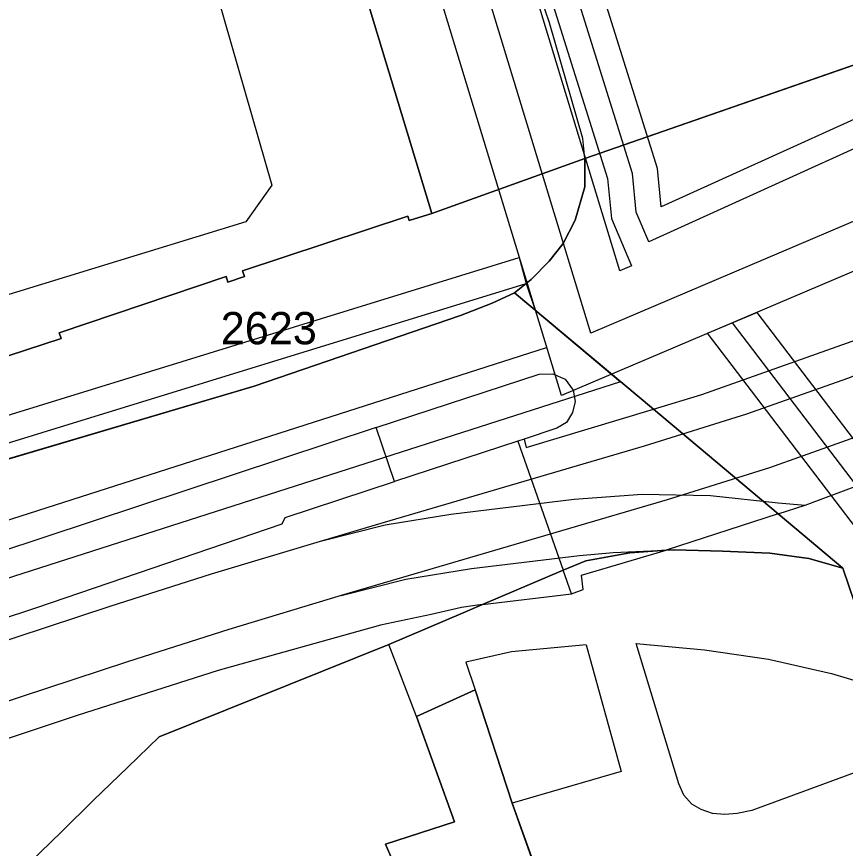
# Model space of a CAD drawing. Extents: x -263423 to -261326, y -1240067 to -1237864.
# Drawn here: x -262710.4 to -262659, y -1240007 to -1239955.5 of the extents above; entities that cross this region are included whole.
import ezdxf

# ---------------------------------------------------------------- set-up
doc = ezdxf.new("R2010")
doc.units = 0
for name, color, linetype in [('body_kn', 7, 'Continuous'), ('kladpar_druhypozemkov', 7, 'Continuous'), ('kladpar_hranice', 7, 'Continuous'), ('kladpar_parcelnecisla', 7, 'Continuous'), ('kladpar_plochy', 7, 'Continuous'), ('linie', 7, 'Continuous'), ('tarchy_linie', 7, 'Continuous'), ('zappar_hrandruhpozemk', 7, 'Continuous')]:
    doc.layers.add(name, color=color, linetype=linetype)

msp = doc.modelspace()

# ---------------------------------------------------------------- linework, layer by layer
at = {"layer": 'body_kn'}
for p, q in [((-262677.38, -1239955.88), (-262677.38, -1239955.88)), ((-262675.31, -1239963.03), (-262675.31, -1239963.03)), ((-262675.19, -1239964.28), (-262675.19, -1239964.28)), ((-262675.19, -1239964.28), (-262675.19, -1239964.28)), ((-262670.68, -1239964.9), (-262670.68, -1239964.9)), ((-262673.78, -1239965.52), (-262673.78, -1239965.52)), ((-262672.23, -1239965.21), (-262672.23, -1239965.21)), ((-262694.57, -1239965.93), (-262694.57, -1239965.93)), ((-262675.19, -1239966.04), (-262675.19, -1239966.04)), ((-262684.65, -1239967.69), (-262684.65, -1239967.69)), ((-262672, -1239967.61), (-262672, -1239967.61)), ((-262670.45, -1239967.28), (-262670.45, -1239967.28)), ((-262686.15, -1239967.85), (-262686.15, -1239967.85)), ((-262686.05, -1239968.13), (-262686.05, -1239968.13)), ((-262675.78, -1239968.11), (-262675.78, -1239968.11)), ((-262673.54, -1239968), (-262673.54, -1239968)), ((-262696.17, -1239968.21), (-262696.17, -1239968.21)), ((-262676.52, -1239969.55), (-262676.52, -1239969.55)), ((-262671.22, -1239969.44), (-262671.22, -1239969.44)), ((-262679.24, -1239970.42), (-262679.24, -1239970.42)), ((-262677.4, -1239970.65), (-262677.4, -1239970.65)), ((-262696.37, -1239971.23), (-262696.37, -1239971.23)), ((-262673.02, -1239971.24), (-262673.02, -1239971.24)), ((-262672.3, -1239970.93), (-262672.3, -1239970.93)), ((-262697.4, -1239971.58), (-262697.4, -1239971.58)), ((-262696.25, -1239971.59), (-262696.25, -1239971.59)), ((-262678.51, -1239971.78), (-262678.51, -1239971.78)), ((-262697.28, -1239971.95), (-262697.28, -1239971.95)), ((-262678.82, -1239972.02), (-262678.82, -1239972.02)), ((-262679.53, -1239972.6), (-262679.53, -1239972.6)), ((-262680.91, -1239973.25), (-262680.91, -1239973.25)), ((-262678.25, -1239973.67), (-262678.25, -1239973.67)), ((-262664.54, -1239973.82), (-262664.54, -1239973.82)), ((-262682.89, -1239974), (-262682.89, -1239974)), ((-262666.06, -1239974.47), (-262666.06, -1239974.47)), ((-262666.06, -1239974.47), (-262666.06, -1239974.47)), ((-262707.74, -1239975.09), (-262707.74, -1239975.09)), ((-262674.82, -1239975.1), (-262674.82, -1239975.1)), ((-262667.58, -1239975.11), (-262667.58, -1239975.11)), ((-262707.61, -1239975.43), (-262707.61, -1239975.43)), ((-262677.55, -1239975.98), (-262677.55, -1239975.98)), ((-262678.02, -1239977.65), (-262678.02, -1239977.65)), ((-262677.17, -1239977.62), (-262677.17, -1239977.62)), ((-262676.41, -1239977.96), (-262676.41, -1239977.96)), ((-262695.66, -1239978.38), (-262695.66, -1239978.38)), ((-262672.97, -1239978.12), (-262672.97, -1239978.12)), ((-262676.62, -1239978.96), (-262676.62, -1239978.96)), ((-262675.91, -1239978.64), (-262675.91, -1239978.64)), ((-262667.94, -1239978.9), (-262667.94, -1239978.9)), ((-262675.78, -1239979.33), (-262675.78, -1239979.33)), ((-262675.94, -1239980.02), (-262675.94, -1239980.02)), ((-262670.94, -1239979.8), (-262670.94, -1239979.8)), ((-262670.94, -1239979.8), (-262670.94, -1239979.8)), ((-262665.15, -1239980.1), (-262665.15, -1239980.1)), ((-262688.1, -1239980.94), (-262688.1, -1239980.94)), ((-262688.1, -1239980.94), (-262688.1, -1239980.94)), ((-262676.92, -1239980.99), (-262676.92, -1239980.99)), ((-262676.31, -1239980.63), (-262676.31, -1239980.63)), ((-262679.33, -1239981.79), (-262679.33, -1239981.79)), ((-262679.33, -1239981.79), (-262679.33, -1239981.79)), ((-262678.93, -1239981.66), (-262678.93, -1239981.66)), ((-262678.93, -1239981.66), (-262678.93, -1239981.66)), ((-262671.49, -1239982.09), (-262671.49, -1239982.09)), ((-262678.81, -1239982.18), (-262678.81, -1239982.18)), ((-262663.75, -1239983.44), (-262663.75, -1239983.44)), ((-262686.97, -1239984.3), (-262686.97, -1239984.3)), ((-262671.63, -1239985.08), (-262671.63, -1239985.08)), ((-262667.41, -1239985.15), (-262667.41, -1239985.15)), ((-262675.84, -1239985.39), (-262675.84, -1239985.39)), ((-262670.09, -1239985.43), (-262670.09, -1239985.43)), ((-262663.21, -1239985.61), (-262663.21, -1239985.61)), ((-262661.54, -1239985.76), (-262661.54, -1239985.76)), ((-262693.73, -1239986.53), (-262693.73, -1239986.53)), ((-262683.47, -1239986.31), (-262683.47, -1239986.31)), ((-262663.21, -1239986.3), (-262663.21, -1239986.3)), ((-262663.21, -1239986.3), (-262663.21, -1239986.3)), ((-262693.93, -1239986.91), (-262693.93, -1239986.91)), ((-262687.58, -1239986.81), (-262687.58, -1239986.81)), ((-262687.55, -1239986.98), (-262687.55, -1239986.98)), ((-262691.55, -1239987.98), (-262691.55, -1239987.98)), ((-262691.55, -1239987.98), (-262691.55, -1239987.98)), ((-262673.42, -1239988.68), (-262673.42, -1239988.68)), ((-262672.39, -1239988.7), (-262672.39, -1239988.7)), ((-262670.15, -1239988.55), (-262670.15, -1239988.55)), ((-262669.65, -1239988.52), (-262669.65, -1239988.52)), ((-262666.65, -1239988.6), (-262666.65, -1239988.6)), ((-262663.73, -1239988.74), (-262663.73, -1239988.74)), ((-262675.51, -1239988.88), (-262675.51, -1239988.88)), ((-262675.13, -1239989.2), (-262675.13, -1239989.2)), ((-262661.31, -1239989.07), (-262661.31, -1239989.07)), ((-262682.19, -1239989.69), (-262682.19, -1239989.69)), ((-262676.52, -1239989.79), (-262676.52, -1239989.79)), ((-262659.21, -1239989.65), (-262659.21, -1239989.65)), ((-262698.3, -1239990.01), (-262698.3, -1239990.01)), ((-262686.26, -1239990.35), (-262686.26, -1239990.35)), ((-262675.38, -1239990.09), (-262675.38, -1239990.09)), ((-262690.27, -1239991.35), (-262690.27, -1239991.35)), ((-262690.27, -1239991.35), (-262690.27, -1239991.35)), ((-262676, -1239991.26), (-262676, -1239991.26)), ((-262675.28, -1239990.98), (-262675.28, -1239990.98)), ((-262681.51, -1239991.91), (-262681.51, -1239991.91)), ((-262681.51, -1239991.91), (-262681.51, -1239991.91)), ((-262709.11, -1239992.09), (-262709.11, -1239992.09)), ((-262704.57, -1239992.02), (-262704.57, -1239992.02)), ((-262682.82, -1239992.1), (-262682.82, -1239992.1)), ((-262682.71, -1239992.42), (-262682.71, -1239992.42)), ((-262681.98, -1239991.97), (-262681.98, -1239991.97)), ((-262684.7, -1239992.53), (-262684.7, -1239992.53)), ((-262697.23, -1239993.45), (-262697.23, -1239993.45)), ((-262687.84, -1239993.2), (-262687.84, -1239993.2)), ((-262687.31, -1239994.38), (-262687.31, -1239994.38)), ((-262675.09, -1239994.41), (-262675.09, -1239994.41)), ((-262672.01, -1239994.32), (-262672.01, -1239994.32)), ((-262672.01, -1239994.32), (-262672.01, -1239994.32)), ((-262679.72, -1239994.84), (-262679.72, -1239994.84)), ((-262667.77, -1239994.71), (-262667.77, -1239994.71)), ((-262703.5, -1239995.46), (-262703.5, -1239995.46)), ((-262682.55, -1239995.49), (-262682.55, -1239995.49)), ((-262663.8, -1239995.29), (-262663.8, -1239995.29)), ((-262697.88, -1239996.01), (-262697.88, -1239996.01)), ((-262659.9, -1239996.19), (-262659.9, -1239996.19)), ((-262681.98, -1239997.2), (-262681.98, -1239997.2)), ((-262681.98, -1239997.2), (-262681.98, -1239997.2)), ((-262706.61, -1239998.79), (-262706.61, -1239998.79)), ((-262685.61, -1239998.84), (-262685.61, -1239998.84)), ((-262685.61, -1239998.84), (-262685.61, -1239998.84)), ((-262701.54, -1240000.12), (-262701.54, -1240000.12)), ((-262701.54, -1240000.12), (-262701.54, -1240000.12)), ((-262703.51, -1240002), (-262703.51, -1240002)), ((-262672.94, -1240002.26), (-262672.94, -1240002.26)), ((-262669.37, -1240003.02), (-262669.37, -1240003.02)), ((-262669.06, -1240003.72), (-262669.06, -1240003.72)), ((-262705.61, -1240004.03), (-262705.61, -1240004.03)), ((-262679.69, -1240004.23), (-262679.69, -1240004.23)), ((-262668.55, -1240004.29), (-262668.55, -1240004.29)), ((-262667.97, -1240004.61), (-262667.97, -1240004.61)), ((-262664.85, -1240004.67), (-262664.85, -1240004.67)), ((-262667.27, -1240004.86), (-262667.27, -1240004.86)), ((-262666.51, -1240004.93), (-262666.51, -1240004.93)), ((-262665.74, -1240004.86), (-262665.74, -1240004.86)), ((-262683.26, -1240005.37), (-262683.26, -1240005.37)), ((-262707.58, -1240006), (-262707.58, -1240006)), ((-262687.52, -1240006.77), (-262687.52, -1240006.77))]:
    msp.add_line(p, q, dxfattribs=at)
at = {"layer": 'kladpar_druhypozemkov'}
msp.add_line((-262694.59, -1239973.66), (-262694.59, -1239973.66), dxfattribs=at)
at = {"layer": 'kladpar_hranice'}
msp.add_line((-262703.51, -1240002), (-262701.54, -1240000.12), dxfattribs=at)
for points in [[(-262689.79, -1239950.72), (-262684.65, -1239967.69), (-262686.05, -1239968.13), (-262686.15, -1239967.85), (-262696.37, -1239971.23), (-262696.25, -1239971.59), (-262697.28, -1239971.95), (-262697.4, -1239971.58), (-262707.74, -1239975.09), (-262707.61, -1239975.43), (-262722.85, -1239980.4), (-262723.01, -1239979.83), (-262733.31, -1239983.16), (-262733.17, -1239983.55), (-262734.25, -1239983.92), (-262734.39, -1239983.54), (-262736.37, -1239984.23), (-262744.74, -1239986.95)], [(-262644.28, -1239953.52), (-262675.19, -1239964.28), (-262684.65, -1239967.69), (-262689.79, -1239950.72)], [(-262658.11, -1239992.89), (-262659.21, -1239989.65), (-262663.21, -1239986.3), (-262670.94, -1239979.8), (-262679.53, -1239972.6), (-262678.51, -1239971.78), (-262677.4, -1239970.65), (-262676.52, -1239969.55), (-262675.78, -1239968.11), (-262675.19, -1239966.04), (-262675.19, -1239964.28), (-262644.28, -1239953.52)], [(-262675.19, -1239964.28), (-262675.19, -1239966.04), (-262675.78, -1239968.11), (-262676.52, -1239969.55), (-262677.4, -1239970.65), (-262678.51, -1239971.78), (-262679.53, -1239972.6), (-262680.91, -1239973.25), (-262682.89, -1239974), (-262695.66, -1239978.38), (-262782.45, -1240004.05)], [(-262744.74, -1239986.95), (-262736.37, -1239984.23), (-262734.39, -1239983.54), (-262734.25, -1239983.92), (-262733.17, -1239983.55), (-262733.31, -1239983.16), (-262723.01, -1239979.83), (-262722.85, -1239980.4), (-262707.61, -1239975.43), (-262707.74, -1239975.09), (-262697.4, -1239971.58), (-262697.28, -1239971.95), (-262696.25, -1239971.59), (-262696.37, -1239971.23), (-262686.15, -1239967.85), (-262686.05, -1239968.13), (-262684.65, -1239967.69), (-262675.19, -1239964.28)], [(-262782.45, -1240004.05), (-262695.66, -1239978.38), (-262682.89, -1239974), (-262680.91, -1239973.25), (-262679.53, -1239972.6), (-262670.94, -1239979.8), (-262663.21, -1239986.3), (-262659.21, -1239989.65), (-262661.31, -1239989.07), (-262663.73, -1239988.74), (-262666.65, -1239988.6), (-262669.65, -1239988.52), (-262670.15, -1239988.55), (-262672.39, -1239988.7), (-262675.13, -1239989.2), (-262676.52, -1239989.79), (-262681.51, -1239991.91), (-262682.71, -1239992.42), (-262687.31, -1239994.38), (-262701.54, -1240000.12), (-262703.51, -1240002), (-262705.61, -1240004.03), (-262707.58, -1240006), (-262709.56, -1240007.91)], [(-262701.54, -1240000.12), (-262687.31, -1239994.38), (-262682.71, -1239992.42), (-262681.51, -1239991.91), (-262676.52, -1239989.79), (-262675.13, -1239989.2), (-262672.39, -1239988.7), (-262670.15, -1239988.55), (-262669.65, -1239988.52), (-262666.65, -1239988.6), (-262663.73, -1239988.74), (-262661.31, -1239989.07), (-262659.21, -1239989.65), (-262658.11, -1239992.89)], [(-262687.14, -1240007.66), (-262687.52, -1240006.77), (-262683.26, -1240005.37), (-262685.61, -1239998.84), (-262681.98, -1239997.2)], [(-262675.04, -1240017.12), (-262679.69, -1240004.23), (-262681.98, -1239997.2), (-262685.61, -1239998.84), (-262683.26, -1240005.37), (-262687.52, -1240006.77), (-262687.14, -1240007.66)], [(-262681.98, -1239997.2), (-262679.69, -1240004.23), (-262675.04, -1240017.12)], [(-262636.25, -1240025.7), (-262661.4, -1240027.67), (-262664.59, -1240027.86), (-262671.15, -1240028.37), (-262698.53, -1240030.46), (-262716.16, -1240031.8), (-262722.1, -1240032.25), (-262722.8, -1240032.3), (-262723.43, -1240031.92), (-262723.81, -1240031.29), (-262723.94, -1240030.27), (-262723.77, -1240029.84), (-262722.3, -1240026.28), (-262721.65, -1240024.68), (-262717.9, -1240018.07), (-262714.84, -1240013.82), (-262711.59, -1240010), (-262709.56, -1240007.91), (-262707.58, -1240006), (-262705.61, -1240004.03), (-262703.51, -1240002)]]:
    msp.add_lwpolyline(points, dxfattribs=at)
at = {"layer": 'kladpar_plochy'}
for p, q in [((-262684.65, -1239967.69), (-262689.79, -1239950.72)), ((-262644.28, -1239953.52), (-262675.19, -1239964.28)), ((-262675.19, -1239964.28), (-262684.65, -1239967.69)), ((-262680.91, -1239973.25), (-262679.53, -1239972.6)), ((-262679.53, -1239972.6), (-262670.94, -1239979.8)), ((-262682.89, -1239974), (-262680.91, -1239973.25)), ((-262695.66, -1239978.38), (-262682.89, -1239974)), ((-262782.45, -1240004.05), (-262695.66, -1239978.38)), ((-262670.94, -1239979.8), (-262663.21, -1239986.3)), ((-262663.21, -1239986.3), (-262659.21, -1239989.65)), ((-262675.13, -1239989.2), (-262672.39, -1239988.7)), ((-262672.39, -1239988.7), (-262675.13, -1239989.2)), ((-262672.39, -1239988.7), (-262670.15, -1239988.55)), ((-262670.15, -1239988.55), (-262672.39, -1239988.7)), ((-262670.15, -1239988.55), (-262669.65, -1239988.52)), ((-262669.65, -1239988.52), (-262670.15, -1239988.55)), ((-262669.65, -1239988.52), (-262666.65, -1239988.6)), ((-262666.65, -1239988.6), (-262669.65, -1239988.52)), ((-262666.65, -1239988.6), (-262663.73, -1239988.74)), ((-262663.73, -1239988.74), (-262666.65, -1239988.6)), ((-262663.73, -1239988.74), (-262661.31, -1239989.07)), ((-262661.31, -1239989.07), (-262663.73, -1239988.74)), ((-262676.52, -1239989.79), (-262675.13, -1239989.2)), ((-262675.13, -1239989.2), (-262676.52, -1239989.79)), ((-262661.31, -1239989.07), (-262659.21, -1239989.65)), ((-262659.21, -1239989.65), (-262661.31, -1239989.07)), ((-262681.51, -1239991.91), (-262676.52, -1239989.79)), ((-262676.52, -1239989.79), (-262681.51, -1239991.91)), ((-262659.21, -1239989.65), (-262658.11, -1239992.89)), ((-262682.71, -1239992.42), (-262681.51, -1239991.91)), ((-262681.51, -1239991.91), (-262682.71, -1239992.42)), ((-262687.31, -1239994.38), (-262682.71, -1239992.42)), ((-262682.71, -1239992.42), (-262687.31, -1239994.38)), ((-262701.54, -1240000.12), (-262687.31, -1239994.38)), ((-262687.31, -1239994.38), (-262701.54, -1240000.12)), ((-262681.98, -1239997.2), (-262685.61, -1239998.84)), ((-262679.69, -1240004.23), (-262681.98, -1239997.2)), ((-262685.61, -1239998.84), (-262683.26, -1240005.37)), ((-262703.51, -1240002), (-262701.54, -1240000.12)), ((-262701.54, -1240000.12), (-262703.51, -1240002)), ((-262705.61, -1240004.03), (-262703.51, -1240002)), ((-262703.51, -1240002), (-262705.61, -1240004.03)), ((-262707.58, -1240006), (-262705.61, -1240004.03)), ((-262705.61, -1240004.03), (-262707.58, -1240006)), ((-262675.04, -1240017.12), (-262679.69, -1240004.23)), ((-262683.26, -1240005.37), (-262687.52, -1240006.77)), ((-262709.56, -1240007.91), (-262707.58, -1240006)), ((-262707.58, -1240006), (-262709.56, -1240007.91)), ((-262687.52, -1240006.77), (-262687.14, -1240007.66))]:
    msp.add_line(p, q, dxfattribs=at)
for points in [[(-262689.79, -1239950.72), (-262684.65, -1239967.69), (-262686.05, -1239968.13), (-262686.15, -1239967.85), (-262696.37, -1239971.23), (-262696.25, -1239971.59), (-262697.28, -1239971.95), (-262697.4, -1239971.58), (-262707.74, -1239975.09), (-262707.61, -1239975.43), (-262722.85, -1239980.4), (-262723.01, -1239979.83), (-262733.31, -1239983.16), (-262733.17, -1239983.55), (-262734.25, -1239983.92), (-262734.39, -1239983.54), (-262736.37, -1239984.23), (-262744.74, -1239986.95)], [(-262658.11, -1239992.89), (-262659.21, -1239989.65), (-262663.21, -1239986.3), (-262670.94, -1239979.8), (-262679.53, -1239972.6), (-262678.51, -1239971.78), (-262677.4, -1239970.65), (-262676.52, -1239969.55), (-262675.78, -1239968.11), (-262675.19, -1239966.04), (-262675.19, -1239964.28), (-262644.28, -1239953.52)], [(-262722.85, -1239980.4), (-262707.61, -1239975.43), (-262707.74, -1239975.09), (-262697.4, -1239971.58), (-262697.28, -1239971.95), (-262696.25, -1239971.59), (-262696.37, -1239971.23), (-262686.15, -1239967.85), (-262686.05, -1239968.13), (-262684.65, -1239967.69), (-262675.19, -1239964.28), (-262675.19, -1239966.04), (-262675.78, -1239968.11), (-262676.52, -1239969.55), (-262677.4, -1239970.65), (-262678.51, -1239971.78), (-262679.53, -1239972.6), (-262680.91, -1239973.25), (-262682.89, -1239974), (-262695.66, -1239978.38), (-262782.45, -1240004.05)], [(-262687.14, -1240007.66), (-262687.52, -1240006.77), (-262683.26, -1240005.37), (-262685.61, -1239998.84), (-262681.98, -1239997.2), (-262679.69, -1240004.23), (-262675.04, -1240017.12)]]:
    msp.add_lwpolyline(points, dxfattribs=at)
at = {"layer": 'linie'}
for points in [[(-262756.57, -1240009.16), (-262739.52, -1240003.54), (-262704.57, -1239992.02), (-262698.3, -1239990.01), (-262691.55, -1239987.98), (-262687.58, -1239986.81), (-262671.49, -1239982.09), (-262665.15, -1239980.1), (-262658.89, -1239977.88), (-262652.72, -1239975.43), (-262646.65, -1239972.76), (-262640.67, -1239969.86), (-262634.81, -1239966.75), (-262619.83, -1239958.43), (-262616.06, -1239956.34), (-262599.63, -1239947.28), (-262580.45, -1239936.98), (-262552.1, -1239921.23), (-262423.18, -1239849.33)], [(-262421.19, -1239851.89), (-262568.77, -1239934.2), (-262613.54, -1239959.06), (-262617.16, -1239961.07), (-262633.41, -1239970.09), (-262639.27, -1239973.21), (-262645.25, -1239976.1), (-262651.32, -1239978.78), (-262657.5, -1239981.22), (-262663.75, -1239983.44), (-262670.09, -1239985.43), (-262690.27, -1239991.35), (-262697.23, -1239993.45), (-262703.5, -1239995.46), (-262740.02, -1240007.49)], [(-262691.55, -1239987.98), (-262687.55, -1239986.98), (-262683.47, -1239986.31), (-262675.84, -1239985.39), (-262671.63, -1239985.08), (-262667.41, -1239985.15), (-262663.21, -1239985.61), (-262661.54, -1239985.76)], [(-262690.27, -1239991.35), (-262686.26, -1239990.35), (-262682.19, -1239989.69), (-262675.51, -1239988.88), (-262673.42, -1239988.68), (-262670.15, -1239988.55)]]:
    msp.add_lwpolyline(points, dxfattribs=at)
at = {"layer": 'tarchy_linie'}
for points in [[(-262657.08, -1239929.21), (-262646.38, -1239963), (-262674.82, -1239975.1), (-262703.83, -1239879.78), (-262739.61, -1239778.33), (-262778.19, -1239688.87), (-262817.29, -1239598.81)], [(-262700.29, -1239764.57), (-262673.55, -1239867.4), (-262671.15, -1239874.98), (-262672.59, -1239875.61), (-262673.88, -1239876.15), (-262673.93, -1239876.17), (-262674.7, -1239876.81), (-262675.21, -1239877.57), (-262675.53, -1239878.4), (-262675.54, -1239879.16), (-262675.41, -1239879.86), (-262662.51, -1239914.58), (-262657.08, -1239929.21), (-262650.11, -1239948.02), (-262649.29, -1239949.42), (-262648.47, -1239950.57), (-262647.52, -1239951.53), (-262646.71, -1239952.19), (-262642.79, -1239964.57), (-262676.62, -1239978.96), (-262706.54, -1239880.67), (-262742.27, -1239779.37)], [(-262733.86, -1239786.06), (-262731.31, -1239790.5), (-262727.77, -1239796.86), (-262723.05, -1239806.16), (-262717.47, -1239818.88), (-262715.31, -1239824.82), (-262709.31, -1239838.88), (-262708.04, -1239840.99), (-262702.91, -1239857), (-262700.03, -1239870.07), (-262696.82, -1239883.99), (-262694.57, -1239893.97), (-262689.49, -1239914.36), (-262686.73, -1239925.28), (-262678.36, -1239950.89), (-262673.78, -1239965.52), (-262673.54, -1239968), (-262672.3, -1239970.93), (-262673.02, -1239971.24), (-262701.12, -1239878.89), (-262733.86, -1239786.06)], [(-262701.41, -1239808.43), (-262691.04, -1239850.16), (-262687.88, -1239853.77), (-262683.02, -1239868.8), (-262675.02, -1239891.62), (-262660.7, -1239928.6), (-262653.54, -1239953.87), (-262651.61, -1239958.73), (-262670.45, -1239967.28), (-262670.68, -1239964.9), (-262675.36, -1239949.93), (-262683.71, -1239924.4), (-262686.43, -1239913.6), (-262691.51, -1239893.25), (-262693.74, -1239883.29), (-262696.95, -1239869.37), (-262699.87, -1239856.18), (-262705.16, -1239839.69), (-262706.49, -1239837.44), (-262712.37, -1239823.66), (-262714.55, -1239817.7), (-262720.21, -1239804.82)], [(-262699.88, -1239808.04), (-262689.6, -1239849.41), (-262686.48, -1239852.98), (-262681.53, -1239868.3), (-262673.54, -1239891.07), (-262659.2, -1239928.1), (-262652.05, -1239953.36), (-262649.56, -1239959.61), (-262671.22, -1239969.44), (-262672, -1239967.61), (-262672.23, -1239965.21), (-262676.86, -1239950.41), (-262685.22, -1239924.84), (-262687.96, -1239913.98), (-262693.04, -1239893.61), (-262695.28, -1239883.64), (-262698.49, -1239869.72), (-262701.39, -1239856.59), (-262706.6, -1239840.34), (-262707.9, -1239838.16), (-262713.84, -1239824.24), (-262716.01, -1239818.29), (-262721.63, -1239805.49)], [(-262628.66, -1240034.83), (-262622.98, -1240034.63), (-262644.02, -1240006.02), (-262667.58, -1239975.11), (-262666.06, -1239974.47), (-262664.54, -1239973.82), (-262641.48, -1240004.08), (-262628.1, -1240022.27), (-262653.46, -1239969.11), (-262652.04, -1239968.51), (-262650.63, -1239967.9), (-262618.85, -1240034.49), (-262617.47, -1240034.44), (-262633.15, -1239999.78), (-262647.85, -1239966.72), (-262645.22, -1239965.6), (-262642.79, -1239964.57), (-262643.66, -1239961.81), (-262645, -1239957.58), (-262645.51, -1239956), (-262641.06, -1239954.01)], [(-262787.76, -1240003.9), (-262679.24, -1239970.42), (-262678.82, -1239972.02), (-262678.25, -1239973.67), (-262672.97, -1239978.12), (-262789.03, -1240015.36)], [(-263147.28, -1239996.85), (-263030.94, -1240011.19), (-262952.34, -1240022.76), (-262895.18, -1240015.48), (-262788.72, -1240005.88), (-262678.82, -1239972.02)], [(-262666.06, -1239974.47), (-262642.75, -1240005.05), (-262614.02, -1240044.11)], [(-263294.33, -1239987.55), (-263230.04, -1239998.95), (-263150.79, -1240013.01), (-263089.3, -1240012.13), (-263026.76, -1240020.2), (-262979.54, -1240026.3), (-262896.92, -1240020.74), (-262789.71, -1240011.94), (-262677.55, -1239975.98)]]:
    msp.add_lwpolyline(points, dxfattribs=at)
at = {"layer": 'zappar_hrandruhpozemk'}
for p, q in [((-262677.38, -1239955.88), (-262686, -1239930.14)), ((-262698.08, -1239953.68), (-262694.57, -1239965.93)), ((-262688.1, -1239980.94), (-262678.02, -1239977.65)), ((-262678.81, -1239982.18), (-262670.94, -1239979.8)), ((-262688.1, -1239980.94), (-262746.87, -1240000.38)), ((-262679.33, -1239981.79), (-262676.52, -1239989.79)), ((-262678.93, -1239981.66), (-262678.81, -1239982.18)), ((-262663.21, -1239986.3), (-262670.15, -1239988.55)), ((-262675.38, -1239990.09), (-262670.15, -1239988.55)), ((-262676, -1239991.26), (-262676.52, -1239989.79)), ((-262681.51, -1239991.91), (-262676, -1239991.26)), ((-262685.61, -1239998.84), (-262687.31, -1239994.38)), ((-262675.09, -1239994.41), (-262672.94, -1240002.26)), ((-262669.37, -1240003.02), (-262672.01, -1239994.32)), ((-262672.94, -1240002.26), (-262679.69, -1240004.23))]:
    msp.add_line(p, q, dxfattribs=at)
for points in [[(-262675.19, -1239964.28), (-262675.31, -1239963.03), (-262677.38, -1239955.88)], [(-262694.57, -1239965.93), (-262696.17, -1239968.21), (-262724.87, -1239977.01), (-262724.63, -1239978.48), (-262728.45, -1239979.48), (-262732.01, -1239977.17), (-262737.88, -1239979.06), (-262739.73, -1239979.5), (-262741.72, -1239982.99)], [(-262670.94, -1239979.8), (-262667.94, -1239978.9), (-262656.64, -1239974.9)], [(-262678.02, -1239977.65), (-262677.17, -1239977.62), (-262676.41, -1239977.96), (-262675.91, -1239978.64), (-262675.78, -1239979.33), (-262675.94, -1239980.02), (-262676.31, -1239980.63), (-262676.92, -1239980.99), (-262678.93, -1239981.66), (-262679.33, -1239981.79), (-262686.97, -1239984.3)], [(-262693.93, -1239986.91), (-262693.73, -1239986.53), (-262686.97, -1239984.3), (-262688.1, -1239980.94)], [(-262663.21, -1239986.3), (-262661.54, -1239985.76), (-262651.12, -1239981.85)], [(-262745.6, -1240004.16), (-262709.11, -1239992.09), (-262693.93, -1239986.91)], [(-262676, -1239991.26), (-262675.28, -1239990.98), (-262675.38, -1239990.09)], [(-262681.51, -1239991.91), (-262681.98, -1239991.97), (-262682.82, -1239992.1), (-262684.7, -1239992.53), (-262687.84, -1239993.2), (-262697.88, -1239996.01), (-262706.61, -1239998.79), (-262749.26, -1240012.98)], [(-262675.09, -1239994.41), (-262679.72, -1239994.84), (-262682.55, -1239995.49), (-262681.98, -1239997.2)], [(-262672.01, -1239994.32), (-262667.77, -1239994.71), (-262663.8, -1239995.29), (-262659.9, -1239996.19), (-262657.96, -1239996.77), (-262656.52, -1239997.56)], [(-262655.81, -1240000.73), (-262656.13, -1240001.24), (-262656.7, -1240001.56), (-262657.27, -1240001.88), (-262664.85, -1240004.67), (-262665.74, -1240004.86), (-262666.51, -1240004.93), (-262667.27, -1240004.86), (-262667.97, -1240004.61), (-262668.55, -1240004.29), (-262669.06, -1240003.72), (-262669.37, -1240003.02)]]:
    msp.add_lwpolyline(points, dxfattribs=at)

# ---------------------------------------------------------------- texts
at = {"layer": 'kladpar_parcelnecisla'}
msp.add_text('2623', height=2, dxfattribs=at).set_placement((-262697.726, -1239975.79))

doc.saveas('drawing.dxf')
